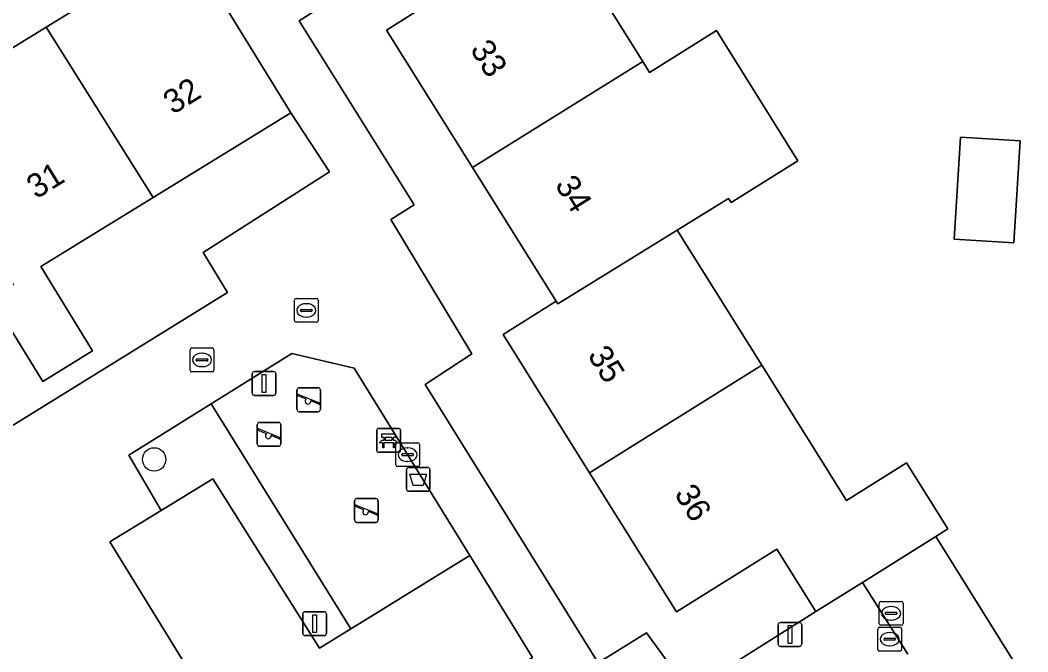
# Model space of a CAD drawing. Extents: x 158455 to 159797, y 387218 to 388672.
# Drawn here: x 158836.22 to 158878.42, y 388032.12 to 388058.57 of the extents above; entities that cross this region are included whole.
import ezdxf

# ---------------------------------------------------------------- set-up
doc = ezdxf.new("R2010")
doc.units = 0
for name, color, linetype in [('IMGEO_Afvalbak', 7, 'Continuous'), ('IMGEO_Bank', 7, 'Continuous'), ('IMGEO_Boom', 7, 'Continuous'), ('IMGEO_Brandkraan', 7, 'Continuous'), ('IMGEO_Erf', 7, 'Continuous'), ('IMGEO_Kolk', 7, 'Continuous'), ('IMGEO_Lichtmast', 7, 'Continuous'), ('IMGEO_Pand', 7, 'Continuous'), ('IMGEO_Pand_nummerreeks', 7, 'Continuous'), ('IMGEO_Parkeervlak_open', 7, 'Continuous'), ('IMGEO_Rijbaan_lokaal_open', 7, 'Continuous'), ('IMGEO_Rioolput', 7, 'Continuous'), ('IMGEO_Speelvoorziening', 7, 'Continuous'), ('IMGEO_Terreindeel_zand', 7, 'Continuous'), ('IMGEO_Voetpad_open', 7, 'Continuous')]:
    doc.layers.add(name, color=color, linetype=linetype)

msp = doc.modelspace()

# ---------------------------------------------------------------- linework, layer by layer
at = {"layer": 'IMGEO_Afvalbak'}
for p, q in [((158852.392, 388038.948), (158852.392, 388039.748)), ((158852.392, 388039.748), (158852.392, 388038.948)), ((158852.492, 388039.848), (158853.282, 388039.848)), ((158853.282, 388039.848), (158852.492, 388039.848)), ((158853.382, 388039.748), (158853.382, 388038.948)), ((158853.382, 388038.948), (158853.382, 388039.748)), ((158853.282, 388038.848), (158852.492, 388038.848)), ((158852.492, 388038.848), (158853.282, 388038.848))]:
    msp.add_line(p, q, dxfattribs=at)
msp.add_lwpolyline([(158852.535, 388039.562), (158853.239, 388039.562), (158853.09, 388039.092), (158852.684, 388039.092), (158852.535, 388039.562)], dxfattribs=at)
for centre, start, end in [((158852.492, 388039.748), 90, 180), ((158852.492, 388039.748), 90, 180), ((158853.282, 388039.748), 0, 90), ((158853.282, 388039.748), 360, 90), ((158852.492, 388038.948), 180, 270), ((158852.492, 388038.948), 180, 270), ((158853.282, 388038.948), 270, 0), ((158853.282, 388038.948), 270, 0)]:
    msp.add_arc(centre, 0.1, start, end, dxfattribs=at)
at = {"layer": 'IMGEO_Bank'}
for p, q in [((158851.15, 388040.554), (158851.15, 388041.395)), ((158851.15, 388041.395), (158851.15, 388040.554)), ((158851.225, 388041.479), (158852.066, 388041.479)), ((158852.066, 388041.479), (158851.225, 388041.479)), ((158852.15, 388041.404), (158852.15, 388040.563)), ((158852.15, 388040.563), (158852.15, 388041.404)), ((158851.847, 388040.877), (158851.454, 388040.877)), ((158851.459, 388040.985), (158851.459, 388041.091)), ((158851.503, 388041.091), (158851.503, 388040.985)), ((158851.791, 388041.097), (158851.509, 388041.097)), ((158851.509, 388040.979), (158851.791, 388040.979)), ((158851.797, 388040.985), (158851.797, 388041.091)), ((158851.841, 388041.091), (158851.841, 388040.985)), ((158852.075, 388040.479), (158851.234, 388040.479)), ((158851.234, 388040.479), (158852.075, 388040.479))]:
    msp.add_line(p, q, dxfattribs=at)
for points in [[(158851.397, 388040.877), (158851.255, 388040.877), (158851.367, 388040.979), (158851.453, 388040.979)], [(158851.453, 388041.097), (158851.367, 388041.097), (158851.367, 388041.258), (158851.93, 388041.258), (158851.93, 388041.097), (158851.847, 388041.097)], [(158851.447, 388040.87), (158851.447, 388040.663), (158851.404, 388040.663), (158851.404, 388040.87)], [(158851.847, 388040.979), (158851.93, 388040.979), (158852.042, 388040.877), (158851.903, 388040.877)], [(158851.897, 388040.87), (158851.897, 388040.663), (158851.853, 388040.663), (158851.853, 388040.87)]]:
    msp.add_lwpolyline(points, dxfattribs=at)
for centre, radius, start, end in [((158851.228, 388041.401), 0.0779, 92.4484, 184.2845), ((158851.228, 388041.401), 0.0779, 92.4484, 184.2845), ((158852.072, 388041.401), 0.0779, 2.4484, 94.2845), ((158852.072, 388041.401), 0.0779, 2.4484, 94.2845), ((158851.397, 388040.87), 0.00671, 2.8957, 87.1043), ((158851.454, 388040.87), 0.00671, 92.8957, 177.1043), ((158851.452, 388041.09), 0.00671, 2.8957, 87.1043), ((158851.452, 388040.986), 0.00671, 272.8957, 357.1043), ((158851.509, 388041.09), 0.00671, 92.8957, 177.1043), ((158851.509, 388040.986), 0.00671, 182.8957, 267.1043), ((158851.791, 388041.09), 0.00671, 2.8957, 87.1043), ((158851.791, 388040.986), 0.00671, 272.8957, 357.1043), ((158851.848, 388041.09), 0.00671, 92.8957, 177.1043), ((158851.848, 388040.986), 0.00671, 182.8957, 267.1043), ((158851.846, 388040.87), 0.00671, 2.8957, 87.1043), ((158851.903, 388040.87), 0.00671, 92.8957, 177.1043), ((158851.228, 388040.557), 0.0779, 182.4484, 274.2845), ((158851.228, 388040.557), 0.0779, 182.4484, 274.2845), ((158852.072, 388040.557), 0.0779, 272.4484, 4.2845), ((158852.072, 388040.557), 0.0779, 272.4484, 4.2845)]:
    msp.add_arc(centre, radius, start, end, dxfattribs=at)
at = {"layer": 'IMGEO_Boom'}
msp.add_circle((158841.831, 388040.18), 0.489, dxfattribs=at)
at = {"layer": 'IMGEO_Brandkraan'}
for p, q in [((158872.135, 388032.226), (158872.135, 388033.078)), ((158872.21, 388033.152), (158873.062, 388033.152)), ((158872.623, 388032.932), (158872.648, 388032.932)), ((158873.136, 388033.078), (158873.136, 388032.226)), ((158872.394, 388032.646), (158872.394, 388032.658)), ((158872.832, 388032.609), (158872.434, 388032.609)), ((158872.437, 388032.695), (158872.835, 388032.695)), ((158872.878, 388032.658), (158872.878, 388032.646)), ((158873.062, 388032.152), (158872.21, 388032.152)), ((158872.646, 388032.372), (158872.621, 388032.372))]:
    msp.add_line(p, q, dxfattribs=at)
for points in [[(158872.135, 388032.226), (158872.135, 388033.078)], [(158872.21, 388033.152), (158873.062, 388033.152)], [(158873.136, 388033.078), (158873.136, 388032.226)], [(158873.062, 388032.152), (158872.21, 388032.152)]]:
    msp.add_lwpolyline(points, dxfattribs=at)
for centre, radius, start, end in [((158872.212, 388033.076), 0.0765, 91.552, 178.448), ((158872.212, 388033.076), 0.0765, 91.552, 178.448), ((158873.06, 388033.076), 0.0765, 1.552, 88.448), ((158873.06, 388033.076), 0.0765, 1.552, 88.448), ((158872.434, 388032.655), 0.0403, 85.8775, 175.7526), ((158872.431, 388032.645), 0.0366, 178.938, 274.7102), ((158872.835, 388032.652), 0.043, 264.8664, 352.4533), ((158872.839, 388032.657), 0.0386, 1.7309, 96.639), ((158872.212, 388032.228), 0.0765, 181.552, 268.448), ((158872.212, 388032.228), 0.0765, 181.552, 268.448), ((158873.06, 388032.228), 0.0765, 271.552, 358.448), ((158873.06, 388032.228), 0.0765, 271.552, 358.448)]:
    msp.add_arc(centre, radius, start, end, dxfattribs=at)
for centre, major_axis, ratio, start_param, end_param in [((158872.622, 388032.652), (-0.387, 0.002), 0.722429, 4.712389, 7.853982), ((158872.647, 388032.652), (-0.39, 0.002), 0.717154, 1.570796, 4.712389)]:
    msp.add_ellipse(centre, major_axis=major_axis, ratio=ratio, start_param=start_param, end_param=end_param, dxfattribs=at)
at = {"layer": 'IMGEO_Erf'}
for points in [[(158832.532, 388055.351), (158837.303, 388058.28), (158843.148, 388061.868), (158841.893, 388063.912), (158843.849, 388065.123), (158845.164, 388062.983), (158846.046, 388061.546), (158848.53, 388063.071), (158848.53, 388065.19), (158848.571, 388066.255), (158848.611, 388067.269), (158831.531, 388068.73)], [(158941.791, 388068.535), (158936.153, 388065.891), (158931.434, 388064.116), (158928.765, 388063.418), (158924.075, 388062.823), (158919.147, 388062.587), (158914.099, 388062.781), (158879.005, 388065.098), (158858.983, 388066.573), (158858.685, 388062.613), (158861.337, 388058.374), (158862.296, 388056.841), (158862.581, 388056.386), (158865.377, 388058.136), (158868.786, 388052.69), (158865.989, 388050.94), (158865.883, 388051.109), (158863.738, 388049.784), (158867.278, 388044.126), (158870.82, 388038.464), (158873.336, 388040.038), (158875.068, 388037.27), (158874.564, 388036.954), (158897.608, 388000)], [(158832.611, 388039.578), (158844.906, 388047.164), (158843.887, 388048.844), (158849.176, 388052.217), (158847.555, 388054.691), (158841.785, 388051.148), (158837.08, 388048.26), (158839.25, 388044.725), (158837.161, 388043.443), (158835.024, 388046.923)]]:
    msp.add_lwpolyline(points, dxfattribs=at)
for points in [[(158869.539, 388033.811), (158867.904, 388036.426), (158863.709, 388033.801), (158860.066, 388039.624), (158856.445, 388045.412), (158858.668, 388046.804), (158855.167, 388052.399), (158851.566, 388058.155), (158853.144, 388059.141), (158851.913, 388061.112), (158847.899, 388058.545), (158852.713, 388050.836), (158851.743, 388050.227), (158855.13, 388044.608), (158853.18, 388043.32), (158860.423, 388031.662), (158862.452, 388032.92), (158864.24, 388030.46)], [(158877.835, 388049.25), (158875.34, 388049.403), (158875.6, 388053.674), (158878.096, 388053.522)]]:
    msp.add_lwpolyline(points, close=True, dxfattribs=at)
at = {"layer": 'IMGEO_Kolk'}
for p, q in [((158843.334, 388043.92), (158843.334, 388044.772)), ((158843.409, 388044.846), (158844.261, 388044.846)), ((158844.335, 388044.772), (158844.335, 388043.92)), ((158843.593, 388044.34), (158843.593, 388044.352)), ((158844.031, 388044.303), (158843.633, 388044.303)), ((158843.636, 388044.389), (158844.034, 388044.389)), ((158843.822, 388044.626), (158843.847, 388044.626)), ((158844.077, 388044.352), (158844.077, 388044.34)), ((158844.261, 388043.846), (158843.409, 388043.846)), ((158843.845, 388044.066), (158843.82, 388044.066)), ((158852.02, 388040.879), (158852.872, 388040.879)), ((158851.945, 388039.953), (158851.945, 388040.805)), ((158852.433, 388040.659), (158852.458, 388040.659)), ((158852.946, 388040.805), (158852.946, 388039.953)), ((158852.204, 388040.373), (158852.204, 388040.385)), ((158852.642, 388040.336), (158852.244, 388040.336)), ((158852.247, 388040.422), (158852.645, 388040.422)), ((158852.456, 388040.099), (158852.431, 388040.099)), ((158852.688, 388040.385), (158852.688, 388040.373)), ((158852.872, 388039.879), (158852.02, 388039.879))]:
    msp.add_line(p, q, dxfattribs=at)
for points in [[(158843.334, 388043.92), (158843.334, 388044.772)], [(158843.409, 388044.846), (158844.261, 388044.846)], [(158844.335, 388044.772), (158844.335, 388043.92)], [(158844.261, 388043.846), (158843.409, 388043.846)], [(158852.02, 388040.879), (158852.872, 388040.879)], [(158851.945, 388039.953), (158851.945, 388040.805)], [(158852.946, 388040.805), (158852.946, 388039.953)], [(158852.872, 388039.879), (158852.02, 388039.879)]]:
    msp.add_lwpolyline(points, dxfattribs=at)
for centre, radius, start, end in [((158843.411, 388044.77), 0.0765, 91.552, 178.448), ((158843.411, 388044.77), 0.0765, 91.552, 178.448), ((158844.259, 388044.77), 0.0765, 1.552, 88.448), ((158844.259, 388044.77), 0.0765, 1.552, 88.448), ((158843.633, 388044.349), 0.0403, 85.8775, 175.7526), ((158843.63, 388044.339), 0.0366, 178.938, 274.7102), ((158844.034, 388044.346), 0.043, 264.8664, 352.4533), ((158844.038, 388044.351), 0.0386, 1.7309, 96.639), ((158843.411, 388043.922), 0.0765, 181.552, 268.448), ((158843.411, 388043.922), 0.0765, 181.552, 268.448), ((158844.259, 388043.922), 0.0765, 271.552, 358.448), ((158844.259, 388043.922), 0.0765, 271.552, 358.448), ((158852.022, 388040.803), 0.0765, 91.552, 178.448), ((158852.022, 388040.803), 0.0765, 91.552, 178.448), ((158852.87, 388040.803), 0.0765, 1.552, 88.448), ((158852.87, 388040.803), 0.0765, 1.552, 88.448), ((158852.244, 388040.382), 0.0403, 85.8775, 175.7526), ((158852.241, 388040.372), 0.0366, 178.938, 274.7102), ((158852.645, 388040.379), 0.043, 264.8664, 352.4533), ((158852.649, 388040.384), 0.0386, 1.7309, 96.639), ((158852.022, 388039.955), 0.0765, 181.552, 268.448), ((158852.022, 388039.955), 0.0765, 181.552, 268.448), ((158852.87, 388039.955), 0.0765, 271.552, 358.448), ((158852.87, 388039.955), 0.0765, 271.552, 358.448)]:
    msp.add_arc(centre, radius, start, end, dxfattribs=at)
for centre, major_axis, ratio, start_param, end_param in [((158843.821, 388044.346), (-0.387, 0.002), 0.722429, 4.712389, 7.853982), ((158843.846, 388044.346), (-0.39, 0.002), 0.717154, 1.570796, 4.712389), ((158852.432, 388040.379), (-0.387, 0.002), 0.722429, 4.712389, 7.853982), ((158852.457, 388040.379), (-0.39, 0.002), 0.717154, 1.570796, 4.712389)]:
    msp.add_ellipse(centre, major_axis=major_axis, ratio=ratio, start_param=start_param, end_param=end_param, dxfattribs=at)
at = {"layer": 'IMGEO_Lichtmast'}
for p, q in [((158846.038, 388043.86), (158846.828, 388043.86)), ((158846.828, 388043.86), (158846.038, 388043.86)), ((158845.938, 388042.96), (158845.938, 388043.76)), ((158845.938, 388043.76), (158845.938, 388042.96)), ((158846.928, 388043.76), (158846.928, 388042.96)), ((158846.928, 388042.96), (158846.928, 388043.76)), ((158846.828, 388042.86), (158846.038, 388042.86)), ((158846.038, 388042.86), (158846.828, 388042.86)), ((158848.055, 388032.9), (158848.055, 388033.7)), ((158848.055, 388033.7), (158848.055, 388032.9)), ((158848.155, 388033.8), (158848.945, 388033.8)), ((158848.945, 388033.8), (158848.155, 388033.8)), ((158849.045, 388033.7), (158849.045, 388032.9)), ((158849.045, 388032.9), (158849.045, 388033.7)), ((158868.063, 388033.351), (158868.853, 388033.351)), ((158868.853, 388033.351), (158868.063, 388033.351)), ((158867.963, 388032.451), (158867.963, 388033.251)), ((158867.963, 388033.251), (158867.963, 388032.451)), ((158868.953, 388033.251), (158868.953, 388032.451)), ((158868.953, 388032.451), (158868.953, 388033.251)), ((158848.945, 388032.8), (158848.155, 388032.8)), ((158848.155, 388032.8), (158848.945, 388032.8)), ((158868.853, 388032.351), (158868.063, 388032.351)), ((158868.063, 388032.351), (158868.853, 388032.351))]:
    msp.add_line(p, q, dxfattribs=at)
for points in [[(158846.358, 388043.735), (158846.508, 388043.735), (158846.508, 388042.985), (158846.358, 388042.985), (158846.358, 388043.735)], [(158848.475, 388033.675), (158848.625, 388033.675), (158848.625, 388032.925), (158848.475, 388032.925), (158848.475, 388033.675)], [(158868.383, 388033.226), (158868.533, 388033.226), (158868.533, 388032.476), (158868.383, 388032.476), (158868.383, 388033.226)]]:
    msp.add_lwpolyline(points, dxfattribs=at)
for centre, start, end in [((158846.038, 388043.76), 90, 180), ((158846.038, 388043.76), 90, 180), ((158846.828, 388043.76), 0, 90), ((158846.828, 388043.76), 360, 90), ((158846.038, 388042.96), 180, 270), ((158846.038, 388042.96), 180, 270), ((158846.828, 388042.96), 270, 0), ((158846.828, 388042.96), 270, 0), ((158848.155, 388033.7), 90, 180), ((158848.155, 388033.7), 90, 180), ((158848.945, 388033.7), 0, 90), ((158848.945, 388033.7), 360, 90), ((158868.063, 388033.251), 90, 180), ((158868.063, 388033.251), 90, 180), ((158868.853, 388033.251), 0, 90), ((158868.853, 388033.251), 360, 90), ((158848.155, 388032.9), 180, 270), ((158848.155, 388032.9), 180, 270), ((158848.945, 388032.9), 270, 0), ((158848.945, 388032.9), 270, 0), ((158868.063, 388032.451), 180, 270), ((158868.063, 388032.451), 180, 270), ((158868.853, 388032.451), 270, 0), ((158868.853, 388032.451), 270, 0)]:
    msp.add_arc(centre, 0.1, start, end, dxfattribs=at)
at = {"layer": 'IMGEO_Pand'}
for points in [[(158855.167, 388052.399), (158862.296, 388056.841), (158861.337, 388058.374), (158858.685, 388062.613), (158858.983, 388066.573), (158850.683, 388067.197), (158850.604, 388066.143), (158850.514, 388064.952), (158852.513, 388061.756), (158851.792, 388061.305), (158851.913, 388061.112), (158853.144, 388059.141), (158851.566, 388058.155)], [(158837.303, 388058.28), (158841.785, 388051.148), (158847.555, 388054.691), (158844.085, 388060.342), (158846.046, 388061.546), (158845.164, 388062.983), (158843.849, 388065.123), (158841.893, 388063.912), (158843.148, 388061.868)], [(158835.024, 388046.923), (158837.161, 388043.443), (158839.25, 388044.725), (158837.08, 388048.26), (158841.785, 388051.148), (158837.303, 388058.28), (158832.532, 388055.351), (158831.407, 388054.702), (158835.936, 388047.484)], [(158865.883, 388051.109), (158865.989, 388050.94), (158868.786, 388052.69), (158865.377, 388058.136), (158862.581, 388056.386), (158862.296, 388056.841), (158855.167, 388052.399), (158858.668, 388046.804), (158858.739, 388046.695), (158863.738, 388049.784)], [(158877.835, 388049.25), (158878.096, 388053.522), (158875.6, 388053.674), (158875.34, 388049.403)], [(158863.738, 388049.784), (158858.739, 388046.695), (158858.668, 388046.804), (158856.445, 388045.412), (158860.066, 388039.624), (158867.278, 388044.126)], [(158867.278, 388044.126), (158860.066, 388039.624), (158863.709, 388033.801), (158867.904, 388036.426), (158869.539, 388033.811), (158871.49, 388035.032), (158874.564, 388036.954), (158875.068, 388037.27), (158873.336, 388040.038), (158870.82, 388038.464)]]:
    msp.add_lwpolyline(points, close=True, dxfattribs=at)
at = {"layer": 'IMGEO_Parkeervlak_open'}
msp.add_lwpolyline([(158842.125, 388038.042), (158839.969, 388036.723), (158846.405, 388026.274), (158850.697, 388028.917), (158851.295, 388027.946), (158857.68, 388031.879), (158855.047, 388036.153), (158854.069, 388035.549), (158850.749, 388033.504), (158850.069, 388033.085), (158848.749, 388032.271), (158844.294, 388039.369)], close=True, dxfattribs=at)
at = {"layer": 'IMGEO_Rijbaan_lokaal_open'}
for points in [[(158873.396, 388032.022), (158871.49, 388035.032), (158869.539, 388033.811), (158864.24, 388030.46), (158862.452, 388032.92), (158860.423, 388031.662), (158853.18, 388043.32), (158855.13, 388044.608), (158851.743, 388050.227), (158852.713, 388050.836), (158847.899, 388058.545), (158851.913, 388061.112)], [(158844.085, 388060.342), (158847.555, 388054.691), (158849.176, 388052.217), (158843.887, 388048.844), (158844.906, 388047.164), (158832.611, 388039.578)]]:
    msp.add_lwpolyline(points, dxfattribs=at)
msp.add_lwpolyline([(158839.969, 388036.723), (158842.125, 388038.042), (158840.776, 388040.351), (158844.219, 388042.504), (158847.594, 388044.614), (158850.212, 388044.002), (158855.047, 388036.153), (158857.68, 388031.879), (158851.295, 388027.946), (158850.697, 388028.917), (158846.405, 388026.274)], close=True, dxfattribs=at)
at = {"layer": 'IMGEO_Rioolput'}
for p, q in [((158847.703, 388045.995), (158847.703, 388046.847)), ((158847.778, 388046.921), (158848.63, 388046.921)), ((158848.704, 388046.847), (158848.704, 388045.995)), ((158847.962, 388046.415), (158847.962, 388046.427)), ((158848.4, 388046.378), (158848.002, 388046.378)), ((158848.005, 388046.464), (158848.403, 388046.464)), ((158848.191, 388046.701), (158848.216, 388046.701)), ((158848.446, 388046.427), (158848.446, 388046.415)), ((158848.214, 388046.141), (158848.189, 388046.141)), ((158848.63, 388045.921), (158847.778, 388045.921)), ((158872.193, 388033.308), (158872.193, 388034.16)), ((158872.268, 388034.234), (158873.12, 388034.234)), ((158873.194, 388034.16), (158873.194, 388033.308)), ((158872.452, 388033.728), (158872.452, 388033.74)), ((158872.495, 388033.777), (158872.893, 388033.777)), ((158872.681, 388034.014), (158872.706, 388034.014)), ((158872.936, 388033.74), (158872.936, 388033.728)), ((158872.89, 388033.691), (158872.492, 388033.691)), ((158872.704, 388033.454), (158872.679, 388033.454)), ((158873.12, 388033.234), (158872.268, 388033.234))]:
    msp.add_line(p, q, dxfattribs=at)
for points in [[(158847.703, 388045.995), (158847.703, 388046.847)], [(158847.778, 388046.921), (158848.63, 388046.921)], [(158848.704, 388046.847), (158848.704, 388045.995)], [(158848.63, 388045.921), (158847.778, 388045.921)], [(158872.193, 388033.308), (158872.193, 388034.16)], [(158872.268, 388034.234), (158873.12, 388034.234)], [(158873.194, 388034.16), (158873.194, 388033.308)], [(158873.12, 388033.234), (158872.268, 388033.234)]]:
    msp.add_lwpolyline(points, dxfattribs=at)
for centre, radius, start, end in [((158847.78, 388046.845), 0.0765, 91.552, 178.448), ((158847.78, 388046.845), 0.0765, 91.552, 178.448), ((158848.628, 388046.845), 0.0765, 1.552, 88.448), ((158848.628, 388046.845), 0.0765, 1.552, 88.448), ((158848.002, 388046.424), 0.0403, 85.8775, 175.7526), ((158847.999, 388046.414), 0.0366, 178.938, 274.7102), ((158848.403, 388046.421), 0.043, 264.8664, 352.4533), ((158848.407, 388046.426), 0.0386, 1.7309, 96.639), ((158847.78, 388045.997), 0.0765, 181.552, 268.448), ((158847.78, 388045.997), 0.0765, 181.552, 268.448), ((158848.628, 388045.997), 0.0765, 271.552, 358.448), ((158848.628, 388045.997), 0.0765, 271.552, 358.448), ((158872.27, 388034.158), 0.0765, 91.552, 178.448), ((158872.27, 388034.158), 0.0765, 91.552, 178.448), ((158873.118, 388034.158), 0.0765, 1.552, 88.448), ((158873.118, 388034.158), 0.0765, 1.552, 88.448), ((158872.492, 388033.737), 0.0403, 85.8775, 175.7526), ((158872.489, 388033.727), 0.0366, 178.938, 274.7102), ((158872.893, 388033.734), 0.043, 264.8664, 352.4533), ((158872.897, 388033.739), 0.0386, 1.7309, 96.639), ((158872.27, 388033.31), 0.0765, 181.552, 268.448), ((158872.27, 388033.31), 0.0765, 181.552, 268.448), ((158873.118, 388033.31), 0.0765, 271.552, 358.448), ((158873.118, 388033.31), 0.0765, 271.552, 358.448)]:
    msp.add_arc(centre, radius, start, end, dxfattribs=at)
for centre, major_axis, ratio, start_param, end_param in [((158848.19, 388046.421), (-0.387, 0.002), 0.722429, 4.712389, 7.853982), ((158848.215, 388046.421), (-0.39, 0.002), 0.717154, 1.570796, 4.712389), ((158872.68, 388033.734), (-0.387, 0.002), 0.722429, 4.712389, 7.853982), ((158872.705, 388033.734), (-0.39, 0.002), 0.717154, 1.570796, 4.712389)]:
    msp.add_ellipse(centre, major_axis=major_axis, ratio=ratio, start_param=start_param, end_param=end_param, dxfattribs=at)
at = {"layer": 'IMGEO_Speelvoorziening'}
for p, q in [((158847.807, 388042.279), (158847.807, 388043.079)), ((158847.807, 388043.079), (158847.807, 388042.279)), ((158847.907, 388043.179), (158848.697, 388043.179)), ((158848.697, 388043.179), (158847.907, 388043.179)), ((158848.797, 388043.079), (158848.797, 388042.279)), ((158848.797, 388042.279), (158848.797, 388043.079)), ((158848.19, 388042.707), (158847.851, 388042.844)), ((158847.876, 388042.904), (158848.752, 388042.551)), ((158848.728, 388042.491), (158848.388, 388042.628)), ((158848.697, 388042.179), (158847.907, 388042.179)), ((158847.907, 388042.179), (158848.697, 388042.179)), ((158846.246, 388041.73), (158847.036, 388041.73)), ((158847.036, 388041.73), (158846.246, 388041.73)), ((158846.146, 388040.83), (158846.146, 388041.63)), ((158846.146, 388041.63), (158846.146, 388040.83)), ((158846.529, 388041.258), (158846.19, 388041.395)), ((158846.215, 388041.455), (158847.091, 388041.102)), ((158847.136, 388041.63), (158847.136, 388040.83)), ((158847.136, 388040.83), (158847.136, 388041.63)), ((158847.067, 388041.042), (158846.727, 388041.179)), ((158847.036, 388040.73), (158846.246, 388040.73)), ((158846.246, 388040.73), (158847.036, 388040.73)), ((158850.221, 388037.643), (158850.221, 388038.443)), ((158850.221, 388038.443), (158850.221, 388037.643)), ((158850.321, 388038.543), (158851.111, 388038.543)), ((158851.111, 388038.543), (158850.321, 388038.543)), ((158851.211, 388038.443), (158851.211, 388037.643)), ((158851.211, 388037.643), (158851.211, 388038.443)), ((158850.604, 388038.071), (158850.265, 388038.208)), ((158850.29, 388038.268), (158851.166, 388037.915)), ((158851.142, 388037.855), (158850.802, 388037.992)), ((158851.111, 388037.543), (158850.321, 388037.543)), ((158850.321, 388037.543), (158851.111, 388037.543))]:
    msp.add_line(p, q, dxfattribs=at)
for centre, radius, start, end in [((158847.907, 388043.079), 0.1, 90, 180), ((158847.907, 388043.079), 0.1, 90, 180), ((158848.697, 388043.079), 0.1, 0, 90), ((158848.697, 388043.079), 0.1, 360, 90), ((158847.864, 388042.874), 0.0327, 68.078, 248.078), ((158848.269, 388042.617), 0.12, 130.9928, 5.1632), ((158847.907, 388042.279), 0.1, 180, 270), ((158847.907, 388042.279), 0.1, 180, 270), ((158848.697, 388042.279), 0.1, 270, 0), ((158848.697, 388042.279), 0.1, 270, 0), ((158848.74, 388042.521), 0.0327, 248.078, 68.078), ((158846.246, 388041.63), 0.1, 90, 180), ((158846.246, 388041.63), 0.1, 90, 180), ((158847.036, 388041.63), 0.1, 0, 90), ((158847.036, 388041.63), 0.1, 360, 90), ((158846.203, 388041.425), 0.0327, 68.078, 248.078), ((158846.608, 388041.168), 0.12, 130.9928, 5.1632), ((158847.079, 388041.072), 0.0327, 248.078, 68.078), ((158846.246, 388040.83), 0.1, 180, 270), ((158846.246, 388040.83), 0.1, 180, 270), ((158847.036, 388040.83), 0.1, 270, 0), ((158847.036, 388040.83), 0.1, 270, 0), ((158850.321, 388038.443), 0.1, 90, 180), ((158850.321, 388038.443), 0.1, 90, 180), ((158851.111, 388038.443), 0.1, 0, 90), ((158851.111, 388038.443), 0.1, 360, 90), ((158850.278, 388038.238), 0.0327, 68.078, 248.078), ((158850.683, 388037.981), 0.12, 130.9928, 5.1632), ((158850.321, 388037.643), 0.1, 180, 270), ((158850.321, 388037.643), 0.1, 180, 270), ((158851.111, 388037.643), 0.1, 270, 0), ((158851.111, 388037.643), 0.1, 270, 0), ((158851.154, 388037.885), 0.0327, 248.078, 68.078)]:
    msp.add_arc(centre, radius, start, end, dxfattribs=at)
at = {"layer": 'IMGEO_Terreindeel_zand'}
msp.add_lwpolyline([(158844.219, 388042.504), (158850.069, 388033.085), (158850.749, 388033.504), (158854.069, 388035.549), (158855.047, 388036.153), (158850.212, 388044.002), (158847.594, 388044.614)], close=True, dxfattribs=at)
at = {"layer": 'IMGEO_Voetpad_open'}
msp.add_lwpolyline([(158842.125, 388038.042), (158844.294, 388039.369), (158848.749, 388032.271), (158850.069, 388033.085), (158844.219, 388042.504), (158840.776, 388040.351)], close=True, dxfattribs=at)
msp.add_lwpolyline([(158897.608, 388000), (158874.564, 388036.954), (158871.49, 388035.032), (158873.396, 388032.022)], dxfattribs=at)

# ---------------------------------------------------------------- texts
at = {"layer": 'IMGEO_Pand_nummerreeks'}
for s, rotation, p in [('33', 302.0308, (158855.04, 388057.354)), ('32', 31.7223, (158842.613, 388054.598)), ('31', 31.7223, (158836.891, 388051.061)), ('34', 302.0281, (158858.591, 388051.678)), ('35', 302.0307, (158859.96, 388044.546)), ('36', 302.0307, (158863.592, 388038.741))]:
    msp.add_text(s, height=1, rotation=rotation, dxfattribs=at).set_placement(p)

doc.saveas('drawing.dxf')
